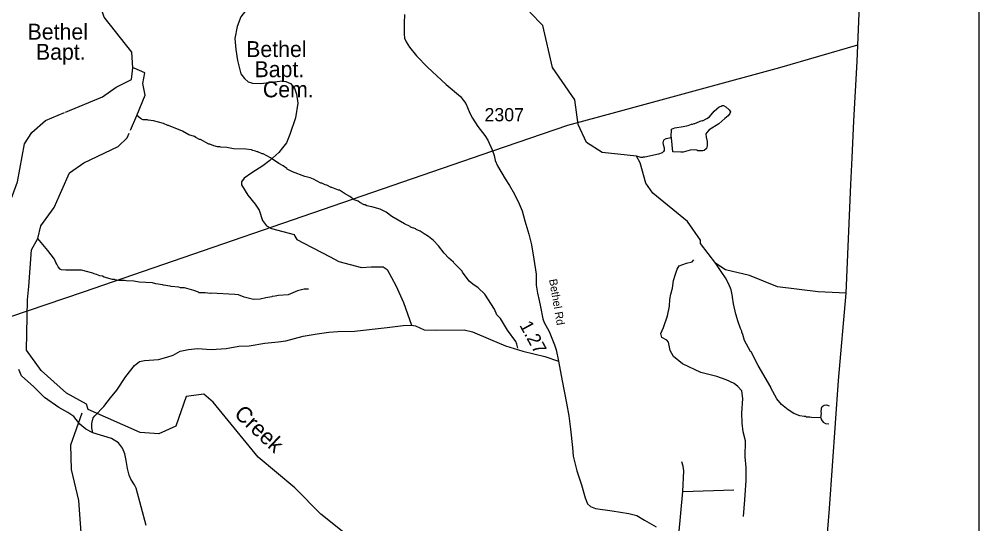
# Model space of a CAD drawing. Extents: x 1248089 to 1457196, y 820910 to 988753.
# Drawn here: x 1439206 to 1448250, y 896872 to 901631 of the extents above; entities that cross this region are included whole.
import ezdxf

# ---------------------------------------------------------------- set-up
doc = ezdxf.new("R2010")
doc.units = 0
for name, color, linetype in [('Exist Boundary Political CountyLine', 7, 'Continuous'), ('Exist Cultural Cemetery Label', 7, 'Continuous'), ('Exist Cultural Church with Cemetery Label', 7, 'Continuous'), ('Exist Hydrographic Creek Single Shore', 7, 'Continuous'), ('Exist Hydrographic Misc Water Feature', 7, 'Continuous'), ('Exist Road Non-System Type 51', 7, 'Continuous'), ('Exist Road Secondary Type 51 Attributed', 7, 'Continuous'), ('Exist Road Secondary Type 51 Label', 7, 'Continuous'), ('Exist Utilities Electrical Transmission Line', 7, 'Continuous'), ('Map Preparation Inset Cut Line', 7, 'Continuous'), ('Prop GRAU CAT1 Cell', 7, 'Continuous'), ('Prop Lane Lines', 7, 'Continuous'), ('Scratch_Level_4', 7, 'Continuous')]:
    doc.layers.add(name, color=color, linetype=linetype)

msp = doc.modelspace()

# ---------------------------------------------------------------- linework, layer by layer
at = {"layer": 'Exist Boundary Political CountyLine'}
msp.add_lwpolyline([(1446570.8, 892352.4), (1446604.8, 893164.9), (1446624.8, 893469.9), (1446656.6, 894389.5), (1446702.8, 894984.2), (1446738.8, 895700.8), (1446746.8, 895810.7), (1446796.8, 896487.3), (1446796.8, 896490.7), (1446799.8, 896521.5), (1446825.8, 896823.5), (1446841.8, 897015.6), (1446926.8, 898224.2), (1446998.8, 899046.2), (1447042.8, 900070.9), (1447055.8, 900324.4), (1447072.8, 900671.9), (1447103.8, 901231.8), (1447340.8, 906984.9), (1447562.3, 910136.3)], dxfattribs=at)
at = {"layer": 'Exist Hydrographic Creek Single Shore'}
for points in [[(1438609.1, 899734.3), (1438868.7, 899762.3), (1439045.7, 899834.4), (1439121.8, 899908.3), (1439191.7, 900097.2), (1439257.7, 900453.8), (1439326.7, 900560.8), (1439453.7, 900676.4), (1439631.9, 900750)], [(1439297.7, 899110.2), (1439321.7, 899454.5), (1439381.8, 899561.5), (1439410.6, 899683), (1439534.6, 899855.1), (1439681.2, 900182.3), (1439816.5, 900275.4), (1440138.9, 900431.6), (1440223.9, 900512), (1440242.9, 900556.1)], [(1439856.2, 897949.6), (1439841.1, 897999.3), (1439651.1, 898104.7), (1439413.2, 898316.5), (1439275.2, 898509.6), (1439285.1, 898985.4), (1439297.7, 899110.2)], [(1442514.7, 896464.9), (1442467.8, 896630.1), (1442049.8, 896963.5), (1441803.7, 897211.4), (1441459.8, 897500.8), (1441035.7, 898018.1), (1440945.7, 898095.4), (1440778.8, 898072.6), (1440681.7, 897792.1), (1440521.7, 897719.9), (1440346.7, 897733.2), (1439856.2, 897949.6)]]:
    msp.add_lwpolyline(points, dxfattribs=at)
at = {"layer": 'Exist Hydrographic Misc Water Feature'}
for points in [[(1440278.5, 901171.3), (1440267.2, 901318), (1440006.8, 901650.1), (1439911.7, 901934.3), (1439917.7, 902095)], [(1445772.8, 899327.7), (1445626.8, 899514.5), (1445626.8, 899547.3), (1445505.8, 899723.7), (1445176.8, 899989.7), (1445111.8, 900083), (1445057.8, 900274.5), (1445023.1, 900338.8), (1444700.8, 900373.7), (1444552.8, 900468.5), (1444472.8, 900637.6), (1444443.8, 900871.2), (1444232.8, 901174.2), (1444140.8, 901570), (1444017.8, 901697.3)], [(1439642.2, 900754.2), (1439991.7, 900898.6), (1440118.7, 900988), (1440264.4, 901061.3), (1440278.5, 901171.3)], [(1440255.3, 900584.7), (1440315.4, 900723.9), (1440394.1, 900914.6), (1440371.5, 901024.6), (1440391.3, 901126.2), (1440288.7, 901168.4), (1440278.5, 901171.3)], [(1445353.3, 900511), (1445352, 900520.1), (1445353.5, 900593.6), (1445383.8, 900605.4), (1445462.1, 900617.7), (1445510.3, 900628.5), (1445542.6, 900639.9), (1445550.6, 900639.7), (1445566.7, 900647.3), (1445574.7, 900647.2), (1445639.3, 900673.7), (1445647.3, 900673.5), (1445687.7, 900692.6), (1445712.1, 900710.1), (1445755.2, 900763.1), (1445779.7, 900786.6), (1445804.1, 900804.1), (1445820.3, 900811.7), (1445830.4, 900815.5), (1445842.4, 900815.2), (1445866.2, 900804.7), (1445897.5, 900776), (1445909.1, 900757.7), (1445902.8, 900739.9), (1445888.2, 900718.2), (1445855.7, 900694.9), (1445798.6, 900644.1), (1445709.4, 900586.1), (1445686.8, 900562.6), (1445678.5, 900548.8), (1445679.9, 900516.8), (1445690.9, 900476.5), (1445690.1, 900436.5), (1445683.6, 900412.6), (1445661.2, 900393.1), (1445649.1, 900389.4), (1445601.1, 900390.5), (1445593.2, 900394.7), (1445569.2, 900397.1), (1445529.3, 900396.1), (1445464.9, 900377.4), (1445440.8, 900376), (1445367.4, 900380.1), (1445353.3, 900511)], [(1443904.1, 898527.3), (1443897, 898567.5), (1443885.5, 898591.8), (1443807.9, 898697.5), (1443742.2, 898807), (1443707, 898843.8), (1443684.1, 898896.3), (1443595.2, 899036.3), (1443532.6, 899097.7), (1443481.2, 899131), (1443447.9, 899161.7), (1443383.7, 899245.2), (1443379.9, 899255.2), (1443301.7, 899333), (1443299.4, 899338.7), (1443253.8, 899378.5), (1443211.7, 899423.1), (1443157.1, 899494.3), (1443110.3, 899543.3), (1443063.1, 899582.4), (1443023.6, 899607.3), (1442984.2, 899630.2), (1442946.5, 899647.1), (1442944.6, 899653), (1442893, 899670.2), (1442889.8, 899675.4), (1442837.7, 899699.5), (1442719.2, 899770.1), (1442664.1, 899811.4), (1442608.7, 899840.6), (1442529.3, 899862.4), (1442513.3, 899862.8), (1442481.4, 899871.5), (1442465.6, 899879.8), (1442457.6, 899880), (1442416.1, 899900.9), (1442402.3, 899913.2), (1442361.5, 899928.7), (1442323.3, 899959.1), (1442270.8, 899986.7), (1442224.6, 900017.2), (1442216.6, 900017.4), (1442153.2, 900042.8), (1442145.2, 900043), (1442105.6, 900063.9), (1442089.7, 900068.3), (1442058.1, 900085), (1442050.1, 900085.2), (1441978.9, 900122.8), (1441947.2, 900135.5), (1441899.4, 900148.5), (1441780.4, 900191.2), (1441732.9, 900216.3), (1441728.4, 900222.3), (1441693.6, 900247.2), (1441654.1, 900270), (1441575.3, 900323.8), (1441504.1, 900361.4), (1441496.1, 900361.6), (1441456.5, 900378.5), (1441448.5, 900378.7), (1441432.6, 900387), (1441406.8, 900391.6), (1441396.9, 900397.8), (1441342.4, 900405.7), (1441225.1, 900407.6), (1441161.5, 900421), (1441105.5, 900422.3), (1441097.6, 900426.5), (1441073.6, 900427), (1441041.7, 900435.7), (1441002.1, 900452.6), (1440994.1, 900452.8), (1440915, 900494.6), (1440907, 900494.8), (1440869.5, 900513.6), (1440859.6, 900523.8), (1440804.1, 900541.1), (1440746.4, 900574.3), (1440614, 900629.4), (1440606, 900629.5), (1440566.4, 900646.4), (1440470.9, 900672.5), (1440423.1, 900677.6), (1440415.2, 900681.8), (1440375.2, 900682.7), (1440359.3, 900687), (1440315.4, 900723.9)], [(1445353.3, 900511), (1445299.6, 900503.2), (1445277.2, 900489.7), (1445272.7, 900465.8), (1445274.4, 900449.7), (1445285.8, 900417.5), (1445285.2, 900393.5), (1445278.9, 900381.6), (1445264.6, 900370), (1445232.4, 900358.7), (1445103.8, 900329.6), (1445087.8, 900329.9), (1445079.8, 900326.1), (1445063.8, 900326.4), (1445023.1, 900338.8)], [(1441932.8, 899085.6), (1441892.9, 899084.6), (1441828.5, 899069.9), (1441763.9, 899039.4), (1441739.7, 899031.9), (1441649.6, 899025.9), (1441619.4, 899018.6), (1441589.4, 899017.2), (1441587.2, 899011.3), (1441529.6, 899003.9), (1441477.8, 898992.1), (1441414, 898987.2), (1441327.2, 899009.1), (1441271.7, 899030.4), (1441239.8, 899035.1), (1441016.1, 899046), (1441008, 899044.2), (1440957.4, 899050), (1440900.1, 899050.7), (1440897, 899055.8), (1440852.6, 899071.7), (1440765.2, 899097.6), (1440725.2, 899098.5), (1440709.3, 899102.9), (1440637.4, 899108.5), (1440629.5, 899112.7), (1440565.7, 899122.1), (1440557.8, 899126.3), (1440494, 899135.8), (1440462.2, 899144.5), (1440338.4, 899151.2), (1440286.6, 899160.4), (1440214.6, 899161.9), (1440198.7, 899166.3), (1440142.7, 899167.5), (1440110.9, 899172.3), (1440103, 899176.5), (1440087, 899176.8), (1440007.4, 899198.6), (1439991.6, 899206.9), (1439967.6, 899211.4), (1439935.9, 899224.1), (1439912.1, 899228.7), (1439900.2, 899235), (1439792.8, 899263.4), (1439644.9, 899264.6), (1439604.9, 899267.6), (1439591, 899273.9), (1439573.5, 899296.3), (1439562, 899320.5), (1439550.4, 899336.8), (1439539.2, 899369.1), (1439476.9, 899450.5), (1439381.8, 899561.5)], [(1446998.8, 899046.2), (1446734.8, 899058.8), (1446351.8, 899105.9), (1446087.8, 899213.1), (1445863.8, 899266.8), (1445772.8, 899327.7)], [(1446762, 897871.7), (1446674.3, 897873.6), (1446658.4, 897877.9), (1446626.4, 897878.6), (1446618.5, 897882.8), (1446602.5, 897883.1), (1446562.7, 897892.1), (1446507.1, 897913.3), (1446451.9, 897946.7), (1446388.9, 897996.1), (1446347.8, 898051.3), (1446288.5, 898154.4), (1446288.6, 898162.4), (1446169, 898365.1), (1446103.8, 898494.6), (1446098.5, 898497.9), (1446042.1, 898599.9), (1446027.3, 898656.3), (1446015.8, 898680.6), (1446016, 898688.6), (1446004.6, 898712.8), (1445982, 898777.4), (1445967, 898825.7), (1445967.2, 898833.7), (1445959.6, 898849.9), (1445937.7, 898946.4), (1445927.1, 899010.7), (1445928.8, 899017), (1445915.2, 899079.7), (1445893.7, 899131.4), (1445863, 899192.1), (1445828.1, 899243), (1445772.8, 899327.7)], [(1446762, 897871.7), (1446767.2, 897915), (1446765.4, 897922.9), (1446768.3, 897962.4), (1446774.6, 897978.3), (1446790.8, 897992), (1446812.9, 897993.4), (1446838.6, 897986.3)], [(1439148.7, 893578.2), (1439161.7, 893811.1), (1439248.7, 894026), (1439253.7, 894291.8), (1439229.7, 894318.6), (1439223.8, 894443.4), (1439089.8, 894820.4), (1439089, 894876.6), (1439276.8, 895026.7), (1439344.7, 895107.4), (1439350.7, 895392.9), (1439325.7, 895416.4), (1439256.7, 895703.4), (1439254.7, 896018.7), (1439348.7, 896151.3), (1439660.7, 896328.9), (1439745.7, 896425.7), (1439800.7, 896657.6), (1439767.8, 897091.7), (1439697.7, 897385.2), (1439693.7, 897618.4), (1439799.8, 897918.3)], [(1446762, 897871.7), (1446767.8, 897851.8), (1446783.4, 897830.1), (1446805.1, 897819.6), (1446835.3, 897813.8)]]:
    msp.add_lwpolyline(points, dxfattribs=at)
at = {"layer": 'Exist Road Non-System Type 51'}
for p, q in [((1445424, 896769.9), (1445459.2, 897177.7)), ((1445459.2, 897177.7), (1445942, 897193.4))]:
    msp.add_line(p, q, dxfattribs=at)
for points in [[(1441361.2, 901736.2), (1441295.7, 901651.4), (1441259.1, 901560.8), (1441239.8, 901448.9), (1441247.5, 901343.9), (1441264.9, 901239.7), (1441295.7, 901114.4)], [(1441295.7, 901114.4), (1441328.4, 901071), (1441365, 901040.2), (1441405.5, 901026.7), (1441482.6, 901022.8), (1441636.7, 901044), (1441683, 901047.9), (1441719.6, 901042.1), (1441761.9, 901022.8), (1441800.5, 900978.5), (1441819.7, 900922.5), (1441833.2, 900837.7), (1441810.1, 900700.8), (1441758.1, 900542.7), (1441725.3, 900464.6), (1441686.8, 900416.4), (1441652.1, 900372), (1441569.3, 900298.8), (1441503.8, 900246.7), (1441397.8, 900183.1), (1441326.5, 900131), (1441301.5, 900096.3), (1441301.5, 900069.3), (1441361.2, 899971.9), (1441430.6, 899887.1), (1441467.2, 899831.2), (1441499.9, 899732.9), (1441536.5, 899680.8), (1441584.7, 899657.7), (1441796.6, 899598.8), (1441804.3, 899585.3), (1441823.6, 899554.5), (1441887.2, 899519.8), (1442137.7, 899390.6), (1442218.6, 899344.3), (1442432.4, 899290.3), (1442523, 899296.1), (1442636.7, 899294.2), (1442675.2, 899269.1), (1442754.2, 899118.7), (1442827.4, 898960.6), (1442902.9, 898745.7)], [(1446032.1, 896941.5), (1446045.2, 897098.7), (1446058.3, 897282.2), (1446058.3, 897403.4), (1446048.5, 897505), (1446051.8, 897655.6), (1446028.9, 897740.8), (1446019, 897822.7), (1446015.8, 897914.4), (1446025.7, 898053.5), (1446015.9, 898125.5), (1445979.8, 898168.1), (1445943.8, 898194.3), (1445868.5, 898230.4), (1445780.2, 898259.9), (1445629.6, 898299.2), (1445456.1, 898381.1), (1445371, 898449.9), (1445341.5, 898505.5), (1445325.1, 898584.2), (1445308.8, 898603.8), (1445262.9, 898630), (1445253.1, 898666.1), (1445279.3, 898725), (1445315.3, 898833.1), (1445335, 898924.9), (1445338.7, 898988.9), (1445348.5, 899038), (1445361.6, 899093.7), (1445371.4, 899165.8), (1445387.8, 899218.2), (1445407.5, 899273.9), (1445427.1, 899303.4), (1445495.8, 899329.6), (1445548.2, 899342.7), (1445564.6, 899362.3)], [(1439900.3, 897731.7), (1439890.7, 897778.3), (1439890.7, 897817.3), (1439902.4, 897872), (1439918.1, 897891.5), (1440003.9, 897977.5), (1440066.4, 898059.5), (1440124.9, 898133.7), (1440210.8, 898262.7), (1440292.8, 898364.2), (1440339.6, 898403.3), (1440386.5, 898411.1), (1440519.2, 898422.8), (1440597.3, 898442.4), (1440655.8, 898461.9), (1440722.2, 898501), (1440800.3, 898516.6), (1440886.1, 898524.4), (1441015, 898516.6), (1441155.5, 898524.4), (1441276.5, 898547.8), (1441374.1, 898551.7), (1441522.4, 898575.2), (1441647.3, 898586.9), (1441717.6, 898598.6), (1441881.6, 898641.6), (1442014.3, 898665), (1442123.6, 898680.6), (1442209.5, 898684.6), (1442365.6, 898688.5), (1442674, 898723.6), (1442826.2, 898743.1), (1442902.9, 898745.7), (1442941.9, 898737.9), (1443023.9, 898702.7), (1443133.2, 898698.8), (1443398.7, 898702.7), (1443476.7, 898683.2), (1443648.5, 898609), (1443789, 898550.4), (1443953, 898499.6), (1444159.9, 898448.8), (1444289, 898405.5)], [(1445459.2, 897177.7), (1445469, 897371.4), (1445465.1, 897416.4), (1445451.4, 897457.4)]]:
    msp.add_lwpolyline(points, dxfattribs=at)
at = {"layer": 'Exist Road Secondary Type 51 Attributed'}
for points in [[(1442837.1, 901674.8), (1442835.2, 901591.9), (1442833.4, 901490.5), (1442838.9, 901451.7), (1442851.8, 901418.5), (1442885, 901365.1), (1442951.1, 901284.8), (1443054.3, 901177.9), (1443231.1, 901013.8), (1443365.1, 900900.4), (1443394.6, 900865.3), (1443414.8, 900835.8), (1443429.6, 900797.1), (1443451.7, 900743.7), (1443479.3, 900695.7), (1443527.2, 900620.1), (1443593.5, 900533.5), (1443622.7, 900490.1), (1443663.3, 900399.8), (1443683.5, 900346.3), (1443692.7, 900298.4), (1443713, 900248.6), (1443786.7, 900125.1), (1443827, 900063.6), (1443874.9, 899980.6), (1443917.2, 899888.4), (1443944.9, 899822.1), (1443972.5, 899728), (1444009.3, 899604.5), (1444035.1, 899501.8), (1444055.3, 899367.2), (1444079.3, 899226.2), (1444077.4, 899121.1), (1444092.2, 899047.3), (1444106.9, 898977.3), (1444119.8, 898918.3), (1444140.1, 898804), (1444154.8, 898769.5), (1444200.8, 898686.5), (1444226.6, 898622), (1444250.6, 898561.1), (1444267.2, 898511.4), (1444289, 898405.5), (1444322.1, 898221.1), (1444362.7, 898009.1), (1444384.7, 897890), (1444403.1, 897764.6), (1444419.7, 897593.1), (1444427.1, 897508.9), (1444460.2, 897370.6), (1444506.3, 897239.7), (1444539.3, 897117.2), (1444561.4, 897060.1), (1444589, 897036.1), (1444636.9, 897017.7), (1444795.4, 896993.7), (1444951.9, 896969.7), (1445026.6, 896950), (1445100.3, 896905.7), (1445209, 896843)], [(1440404.4, 896858.1), (1440308.8, 897207.3), (1440292.2, 897240.5), (1440257.2, 897293.9), (1440242.5, 897330.8), (1440227.7, 897395.3), (1440214.9, 897469.1), (1440202, 897533.6), (1440179.9, 897585.2), (1440141.2, 897636.9), (1440074.9, 897677.4), (1439900.3, 897731.7), (1439835.8, 897764.9), (1439778.7, 897812.8), (1439719.8, 897882.9), (1439664.5, 897921.6), (1439578.7, 897968.7), (1439444.2, 898064.6), (1439342.9, 898164.1), (1439226.8, 898269.2), (1439202.9, 898328.2)]]:
    msp.add_lwpolyline(points, dxfattribs=at)
at = {"layer": 'Exist Utilities Electrical Transmission Line'}
for points in [[(1443669.9, 900388.2), (1444375.1, 900630.2), (1444827.7, 900753.3), (1446373, 901173.5), (1447110.2, 901387.6)], [(1439117.2, 898823.3), (1439811.6, 899060.1), (1442912.3, 900128.3), (1443669.9, 900388.2)]]:
    msp.add_lwpolyline(points, dxfattribs=at)
at = {"layer": 'Map Preparation Inset Cut Line'}
msp.add_lwpolyline([(1448249.7, 871600.6), (1388709.5, 871600.6), (1388709.5, 915849.1), (1448249.7, 915849.1)], close=True, dxfattribs=at)

# ---------------------------------------------------------------- texts
at = {"layer": 'Exist Cultural Cemetery Label'}
for s, p in [('Bethel', (1441345.4, 901273.7)), ('Bapt.', (1441424.2, 901083.7)), ('Cem.', (1441502.9, 900893.7))]:
    msp.add_text(s, height=150, dxfattribs=at).set_placement(p)
at = {"layer": 'Exist Cultural Church with Cemetery Label'}
for s, p in [('Bethel', (1439285.5, 901437.9)), ('Bapt.', (1439364.3, 901247.9))]:
    msp.add_text(s, height=150, dxfattribs=at).set_placement(p)
at = {"layer": 'Exist Road Secondary Type 51 Label'}
msp.add_text('Bethel Rd', height=75, rotation=279.66119, dxfattribs=at).set_placement((1444199.8, 899174.8))
at = {"layer": 'Prop GRAU CAT1 Cell'}
msp.add_text('1.27', height=125, rotation=298.57354, dxfattribs=at).set_placement((1443917.5, 898745.2))
at = {"layer": 'Prop Lane Lines'}
msp.add_text('2307', height=125, dxfattribs=at).set_placement((1443591.5, 900667.4))
at = {"layer": 'Scratch_Level_4'}
msp.add_text('Creek', height=150, rotation=316.73796, dxfattribs=at).set_placement((1441222.1, 897897.4))

doc.saveas('drawing.dxf')
